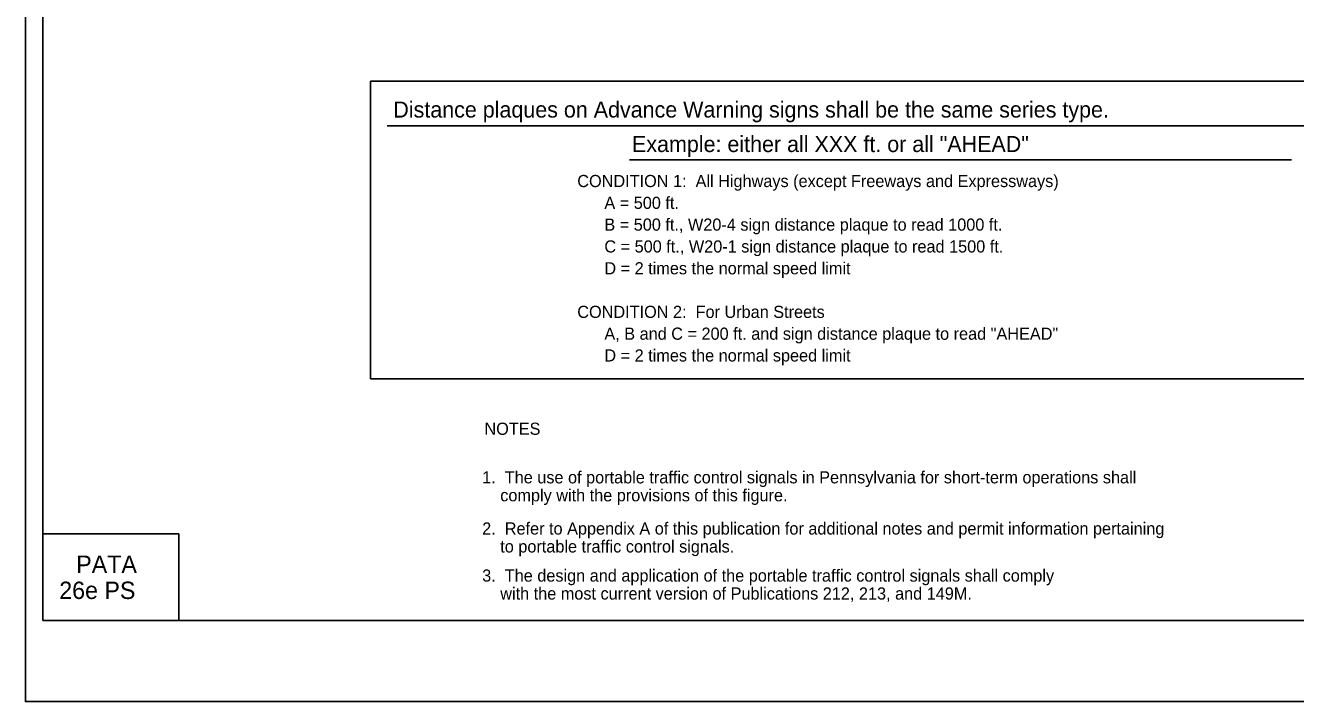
# Model space of a CAD drawing. Extents: x -14145 to -13521, y 30244 to 30661.
# Drawn here: x -13722.17 to -13700.23, y 30343.81 to 30355.49 of the extents above; entities that cross this region are included whole.
import ezdxf

# ---------------------------------------------------------------- set-up
doc = ezdxf.new("R2010")
doc.units = 0
for name, color, linetype in [('1', 7, 'Continuous'), ('10', 7, 'Continuous'), ('2', 7, 'Continuous'), ('4', 7, 'Continuous'), ('5', 7, 'Continuous'), ('61', 7, 'Continuous')]:
    doc.layers.add(name, color=color, linetype=linetype)

msp = doc.modelspace()

# ---------------------------------------------------------------- linework, layer by layer
at = {"layer": '10'}
for p, q in [((-13721.874, 30345.207), (-13721.874, 30367.777)), ((-13721.874, 30346.707), (-13719.524, 30346.707)), ((-13719.524, 30346.707), (-13719.524, 30345.207)), ((-13690.422, 30345.207), (-13721.874, 30345.207))]:
    msp.add_line(p, q, dxfattribs=at)
at = {"layer": '2'}
for p, q in [((-13715.923, 30353.752), (-13695.973, 30353.752)), ((-13711.736, 30353.167), (-13700.299, 30353.167))]:
    msp.add_line(p, q, dxfattribs=at)
at = {"layer": '5'}
msp.add_lwpolyline([(-13716.211, 30354.524), (-13695.544, 30354.524), (-13695.544, 30349.382), (-13716.211, 30349.382)], close=True, dxfattribs=at)
at = {"layer": '61'}
msp.add_lwpolyline([(-13722.174, 30369.307), (-13689.174, 30369.307), (-13689.174, 30343.807), (-13722.174, 30343.807)], close=True, dxfattribs=at)

# ---------------------------------------------------------------- texts
at = {"layer": '1'}
for s, p in [('CONDITION 1:  All Highways (except Freeways and Expressways)', (-13712.639, 30352.694)), ('      A = 500 ft.', (-13712.639, 30352.317)), ('      B = 500 ft., W20-4 sign distance plaque to read 1000 ft.', (-13712.639, 30351.941)), ('      C = 500 ft., W20-1 sign distance plaque to read 1500 ft.', (-13712.639, 30351.564)), ('      D = 2 times the normal speed limit', (-13712.639, 30351.187)), ('CONDITION 2:  For Urban Streets', (-13712.639, 30350.434)), ('      A, B and C = 200 ft. and sign distance plaque to read "AHEAD"', (-13712.639, 30350.057)), ('      D = 2 times the normal speed limit', (-13712.639, 30349.681))]:
    msp.add_text(s, height=0.21, dxfattribs=at).set_placement(p)
at = {"layer": '2'}
for s, height, p in [('Distance plaques on Advance Warning signs shall be the same series type.', 0.2772, (-13715.817, 30353.895)), ('Example: either all XXX ft. or all "AHEAD"', 0.2772, (-13711.693, 30353.299)), ('NOTES', 0.21, (-13714.243, 30348.415)), ('1.  The use of portable traffic control signals in Pennsylvania for short-term operations shall ', 0.21, (-13714.282, 30347.576)), ('    comply with the provisions of this figure.', 0.21, (-13714.282, 30347.266)), ('2.  Refer to Appendix A of this publication for additional notes and permit information pertaining', 0.21, (-13714.282, 30346.692)), ('    to portable traffic control signals.', 0.21, (-13714.282, 30346.382)), ('3.  The design and application of the portable traffic control signals shall comply', 0.21, (-13714.282, 30345.879)), ('    with the most current version of Publications 212, 213, and 149M.', 0.21, (-13714.282, 30345.569))]:
    msp.add_text(s, height=height, dxfattribs=at).set_placement(p)
at = {"layer": '4'}
for s, p in [('PATA', (-13721.295, 30346.029)), ('26e PS', (-13721.589, 30345.579))]:
    msp.add_text(s, height=0.3, dxfattribs=at).set_placement(p)

doc.saveas('drawing.dxf')
